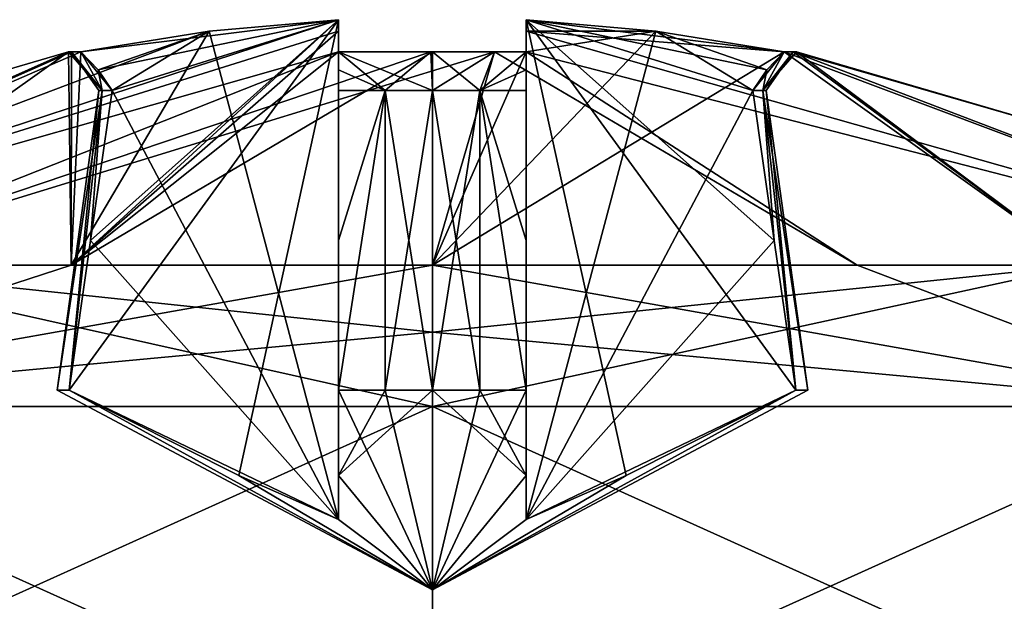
# Model space of a CAD drawing. Header units: millimetres. Extents: x -18.9 to 18.9, y -8.8 to 59.9.
# Tile 450 of 463: x -1.1 to 1.5, y 58.3 to 59.9. Entities that reach past the tile are written whole.
import ezdxf

# ---------------------------------------------------------------- set-up
doc = ezdxf.new("R2010")
doc.units = ezdxf.units.MM
doc.header["$LTSCALE"] = 65.185185
for name, color, linetype in [('1109', 7, 'CONTINUOUS'), ('1110', 7, 'CONTINUOUS'), ('1111', 7, 'CONTINUOUS'), ('1112', 7, 'CONTINUOUS'), ('1113', 7, 'CONTINUOUS'), ('1114', 7, 'CONTINUOUS'), ('1225', 7, 'CONTINUOUS'), ('1226', 7, 'CONTINUOUS'), ('1227', 7, 'CONTINUOUS'), ('1228', 7, 'CONTINUOUS'), ('1229', 7, 'CONTINUOUS'), ('1230', 7, 'CONTINUOUS'), ('1231', 7, 'CONTINUOUS'), ('1232', 7, 'CONTINUOUS'), ('1233', 7, 'CONTINUOUS'), ('1234', 7, 'CONTINUOUS'), ('1235', 7, 'CONTINUOUS'), ('1236', 7, 'CONTINUOUS'), ('1237', 7, 'CONTINUOUS'), ('1238', 7, 'CONTINUOUS'), ('1239', 7, 'CONTINUOUS'), ('1240', 7, 'CONTINUOUS'), ('1241', 7, 'CONTINUOUS'), ('1242', 7, 'CONTINUOUS'), ('1277', 7, 'CONTINUOUS'), ('1278', 7, 'CONTINUOUS'), ('1279', 7, 'CONTINUOUS'), ('1280', 7, 'CONTINUOUS')]:
    doc.layers.add(name, color=color, linetype=linetype)

msp = doc.modelspace()

# ---------------------------------------------------------------- linework, layer by layer
at = {"layer": '1109', "color": 7, "linetype": 'Continuous'}
for points in [[(-0.25, 59.887, -8.375), (-0.25, 59.8567, -8.7201), (-0.9632, 59.2334, -10.3776), (-0.25, 59.887, -8.375)], [(-0.5951, 59.8567, -8.375), (-0.25, 59.887, -8.375), (-0.9632, 59.2334, -10.3776), (-0.5951, 59.8567, -8.375)], [(0.25, 59.887, -8.375), (0.5951, 59.8567, -8.375), (0.25, 59.8567, -8.7201), (0.25, 59.887, -8.375)], [(-0.25, 59.8567, -8.7201), (-0.25, 59.8017, -9.0622), (-0.9632, 59.2334, -10.3776), (-0.25, 59.8567, -8.7201)], [(-0.9372, 59.8017, -8.375), (-0.5951, 59.8567, -8.375), (-0.9632, 59.2334, -10.3776), (-0.9372, 59.8017, -8.375)], [(0.5951, 59.8567, -8.375), (0.9372, 59.8017, -8.375), (0, 59.2333, -10.575), (0.5951, 59.8567, -8.375)], [(0.25, 59.8017, -9.0622), (0.5951, 59.8567, -8.375), (0, 59.2333, -10.575), (0.25, 59.8017, -9.0622)], [(0.5951, 59.8567, -8.375), (0.25, 59.8017, -9.0622), (0.25, 59.8567, -8.7201), (0.5951, 59.8567, -8.375)], [(-1.7334, 59.5786, -8.125), (-0.97, 59.8017, -8.125), (-1.7688, 59.2333, -9.8203), (-1.7334, 59.5786, -8.125)], [(-1.7688, 59.2333, -9.8203), (-0.97, 59.8017, -8.125), (-0.9632, 59.2334, -10.3776), (-1.7688, 59.2333, -9.8203)], [(-0.97, 59.8017, -8.125), (-0.9617, 59.8017, -8.2511), (-0.9632, 59.2334, -10.3776), (-0.97, 59.8017, -8.125)], [(-0.25, 59.8017, -9.0622), (0, 59.8017, -9.095), (-0.9632, 59.2334, -10.3776), (-0.25, 59.8017, -9.0622)], [(0, 59.8017, -9.095), (0, 59.2333, -10.575), (-0.9632, 59.2334, -10.3776), (0, 59.8017, -9.095)], [(-0.9617, 59.8017, -8.2511), (-0.9372, 59.8017, -8.375), (-0.9632, 59.2334, -10.3776), (-0.9617, 59.8017, -8.2511)], [(0, 59.2333, -10.575), (0.9372, 59.8017, -8.375), (1.7324, 59.2333, -9.8574), (0, 59.2333, -10.575)], [(0, 59.8017, -9.095), (0.25, 59.8017, -9.0622), (0, 59.2333, -10.575), (0, 59.8017, -9.095)], [(0.9372, 59.8017, -8.375), (0.9617, 59.8017, -8.2511), (1.7324, 59.2333, -9.8574), (0.9372, 59.8017, -8.375)], [(0.9617, 59.8017, -8.2511), (0.97, 59.8017, -8.125), (1.7324, 59.2333, -9.8574), (0.9617, 59.8017, -8.2511)], [(0.97, 59.8017, -8.125), (1.7334, 59.5786, -8.125), (1.7324, 59.2333, -9.8574), (0.97, 59.8017, -8.125)]]:
    msp.add_3dface(points, dxfattribs=at)
at = {"layer": '1110', "color": 7, "linetype": 'Continuous'}
for points in [[(0, 58.3683, -8.125), (-0.9682, 58.9, -8.375), (-1, 58.9, -8.125), (0, 58.3683, -8.125)], [(0, 58.3683, -8.125), (-1, 58.9, -8.125), (-0.9682, 58.9, -7.875), (0, 58.3683, -8.125)], [(-0.9682, 58.9, -8.375), (0, 58.3683, -8.125), (-0.516, 58.6731, -8.375), (-0.9682, 58.9, -8.375)], [(0, 58.3683, -8.125), (-0.9682, 58.9, -7.875), (-0.516, 58.6731, -7.875), (0, 58.3683, -8.125)], [(0, 58.9, -7.125), (0, 58.3683, -8.125), (-0.25, 58.6731, -7.609), (0, 58.9, -7.125)], [(0, 58.9, -7.125), (-0.25, 58.6731, -7.609), (-0.126, 58.9, -7.133), (0, 58.9, -7.125)], [(0, 58.3683, -8.125), (-0.25, 58.9, -9.0932), (-0.25, 58.6731, -8.641), (0, 58.3683, -8.125)], [(-0.25, 58.9, -9.0932), (0, 58.3683, -8.125), (-0.126, 58.9, -9.117), (-0.25, 58.9, -9.0932)], [(-0.25, 58.6731, -7.609), (-0.25, 58.9, -7.1568), (-0.126, 58.9, -7.133), (-0.25, 58.6731, -7.609)], [(0, 58.3683, -8.125), (0, 58.9, -9.125), (-0.126, 58.9, -9.117), (0, 58.3683, -8.125)], [(0, 58.3683, -8.125), (-0.25, 58.5562, -8.375), (-0.516, 58.6731, -8.375), (0, 58.3683, -8.125)], [(0, 58.3683, -8.125), (-0.516, 58.6731, -7.875), (-0.25, 58.5562, -7.875), (0, 58.3683, -8.125)], [(0, 58.3683, -8.125), (-0.25, 58.6731, -8.641), (-0.25, 58.5562, -8.375), (0, 58.3683, -8.125)], [(0, 58.3683, -8.125), (-0.25, 58.5562, -7.875), (-0.25, 58.6731, -7.609), (0, 58.3683, -8.125)]]:
    msp.add_3dface(points, dxfattribs=at)
at = {"layer": '1111', "color": 7, "linetype": 'Continuous'}
for points in [[(-0.25, 58.9, -7.1568), (-0.25, 59.299, -7.2139), (-0.1263, 59.6984, -7.2445), (-0.25, 58.9, -7.1568)], [(-0.25, 58.9, -7.1568), (-0.1263, 59.6984, -7.2445), (-0.126, 58.9, -7.133), (-0.25, 58.9, -7.1568)], [(-0.25, 59.299, -7.2139), (-0.25, 59.6983, -7.2714), (-0.1263, 59.6984, -7.2445), (-0.25, 59.299, -7.2139)], [(-0.1263, 59.6984, -7.2445), (0, 59.6984, -7.2355), (-0.126, 58.9, -7.133), (-0.1263, 59.6984, -7.2445)], [(0, 59.6984, -7.2355), (0, 58.9, -7.125), (-0.126, 58.9, -7.133), (0, 59.6984, -7.2355)]]:
    msp.add_3dface(points, dxfattribs=at)
at = {"layer": '1112', "color": 7, "linetype": 'Continuous'}
for points in [[(-0.1263, 59.6984, -9.0055), (-0.25, 59.6983, -8.9786), (-0.25, 59.299, -9.0361), (-0.1263, 59.6984, -9.0055)], [(-0.1263, 59.6984, -9.0055), (-0.25, 59.299, -9.0361), (-0.25, 58.9, -9.0932), (-0.1263, 59.6984, -9.0055)], [(-0.1263, 59.6984, -9.0055), (-0.25, 58.9, -9.0932), (-0.126, 58.9, -9.117), (-0.1263, 59.6984, -9.0055)], [(0, 58.9, -9.125), (0, 59.6984, -9.0145), (-0.1263, 59.6984, -9.0055), (0, 58.9, -9.125)], [(0, 58.9, -9.125), (-0.1263, 59.6984, -9.0055), (-0.126, 58.9, -9.117), (0, 58.9, -9.125)]]:
    msp.add_3dface(points, dxfattribs=at)
at = {"layer": '1113', "color": 7, "linetype": 'Continuous'}
for points in [[(0.9372, 59.8017, -7.875), (0.8805, 59.6984, -7.9987), (0.8536, 59.6983, -7.875), (0.9372, 59.8017, -7.875)], [(0.9372, 59.8017, -7.875), (0.8536, 59.6983, -7.875), (0.891, 59.7537, -7.875), (0.9372, 59.8017, -7.875)], [(0.9372, 59.8017, -7.875), (0.9617, 59.8017, -7.9985), (0.8805, 59.6984, -7.9987), (0.9372, 59.8017, -7.875)], [(0.9617, 59.8017, -7.9985), (0.97, 59.8017, -8.125), (0.8805, 59.6984, -7.9987), (0.9617, 59.8017, -7.9985)], [(0.8805, 59.6984, -7.9987), (0.97, 59.8017, -8.125), (0.9252, 59.7535, -8.125), (0.8805, 59.6984, -7.9987)], [(0.8895, 59.6984, -8.125), (0.8805, 59.6984, -7.9987), (0.9252, 59.7535, -8.125), (0.8895, 59.6984, -8.125)]]:
    msp.add_3dface(points, dxfattribs=at)
at = {"layer": '1114', "color": 7, "linetype": 'Continuous'}
for points in [[(-0.97, 59.8017, -8.125), (-0.9617, 59.8017, -7.9989), (-0.9252, 59.7535, -8.125), (-0.97, 59.8017, -8.125)], [(-0.9617, 59.8017, -7.9989), (-0.9372, 59.8017, -7.875), (-0.8805, 59.6984, -7.9987), (-0.9617, 59.8017, -7.9989)], [(-0.9617, 59.8017, -7.9989), (-0.8805, 59.6984, -7.9987), (-0.8895, 59.6984, -8.125), (-0.9617, 59.8017, -7.9989)], [(-0.9617, 59.8017, -7.9989), (-0.8895, 59.6984, -8.125), (-0.9252, 59.7535, -8.125), (-0.9617, 59.8017, -7.9989)], [(-0.8805, 59.6984, -7.9987), (-0.9372, 59.8017, -7.875), (-0.891, 59.7537, -7.875), (-0.8805, 59.6984, -7.9987)], [(-0.8536, 59.6983, -7.875), (-0.8805, 59.6984, -7.9987), (-0.891, 59.7537, -7.875), (-0.8536, 59.6983, -7.875)]]:
    msp.add_3dface(points, dxfattribs=at)
at = {"layer": '1225', "color": 7, "linetype": 'Continuous'}
for points in [[(0.25, 59.8567, -7.5299), (0.25, 59.887, -7.875), (0.25, 58.5562, -7.875), (0.25, 59.8567, -7.5299)], [(0.25, 59.8017, -7.1878), (0.25, 59.8567, -7.5299), (0.25, 59.7537, -7.234), (0.25, 59.8017, -7.1878)], [(0.25, 59.8567, -7.5299), (0.25, 58.5562, -7.875), (0.25, 59.6983, -7.2714), (0.25, 59.8567, -7.5299)], [(0.25, 59.8567, -7.5299), (0.25, 59.6983, -7.2714), (0.25, 59.7537, -7.234), (0.25, 59.8567, -7.5299)], [(0.25, 58.5562, -7.875), (0.25, 59.299, -7.2139), (0.25, 59.6983, -7.2714), (0.25, 58.5562, -7.875)], [(0.25, 58.5562, -7.875), (0.25, 58.9, -7.1568), (0.25, 59.299, -7.2139), (0.25, 58.5562, -7.875)], [(0.25, 58.5562, -7.875), (0.25, 58.6731, -7.609), (0.25, 58.9, -7.1568), (0.25, 58.5562, -7.875)]]:
    msp.add_3dface(points, dxfattribs=at)
at = {"layer": '1226', "color": 7, "linetype": 'Continuous'}
for points in [[(-0.25, 59.8017, -7.1878), (-0.0043, 59.8017, -7.155), (-0.1263, 59.6984, -7.2445), (-0.25, 59.8017, -7.1878)], [(-0.25, 59.8017, -7.1878), (-0.25, 59.6983, -7.2714), (-0.25, 59.7537, -7.234), (-0.25, 59.8017, -7.1878)], [(-0.25, 59.6983, -7.2714), (-0.25, 59.8017, -7.1878), (-0.1263, 59.6984, -7.2445), (-0.25, 59.6983, -7.2714)], [(-0.0043, 59.8017, -7.155), (0, 59.6984, -7.2355), (-0.1263, 59.6984, -7.2445), (-0.0043, 59.8017, -7.155)], [(-0.0043, 59.8017, -7.155), (0.1658, 59.8017, -7.1697), (0, 59.6984, -7.2355), (-0.0043, 59.8017, -7.155)], [(0, 59.6984, -7.2355), (0.1658, 59.8017, -7.1697), (0.1263, 59.6984, -7.2445), (0, 59.6984, -7.2355)], [(0.1658, 59.8017, -7.1697), (0.25, 59.8017, -7.1878), (0.1263, 59.6984, -7.2445), (0.1658, 59.8017, -7.1697)], [(0.1263, 59.6984, -7.2445), (0.25, 59.8017, -7.1878), (0.25, 59.7537, -7.234), (0.1263, 59.6984, -7.2445)], [(0.25, 59.6983, -7.2714), (0.1263, 59.6984, -7.2445), (0.25, 59.7537, -7.234), (0.25, 59.6983, -7.2714)]]:
    msp.add_3dface(points, dxfattribs=at)
at = {"layer": '1227', "color": 7, "linetype": 'Continuous'}
for points in [[(-0.25, 59.887, -7.875), (-0.25, 59.8567, -7.5299), (-0.25, 59.8017, -7.1878), (-0.25, 59.887, -7.875)], [(-0.25, 59.887, -7.875), (-0.25, 59.8017, -7.1878), (-0.25, 59.7537, -7.234), (-0.25, 59.887, -7.875)], [(-0.25, 58.5562, -7.875), (-0.25, 59.887, -7.875), (-0.25, 58.6731, -7.609), (-0.25, 58.5562, -7.875)], [(-0.25, 58.6731, -7.609), (-0.25, 59.887, -7.875), (-0.25, 58.9, -7.1568), (-0.25, 58.6731, -7.609)], [(-0.25, 58.9, -7.1568), (-0.25, 59.887, -7.875), (-0.25, 59.299, -7.2139), (-0.25, 58.9, -7.1568)], [(-0.25, 59.299, -7.2139), (-0.25, 59.887, -7.875), (-0.25, 59.6983, -7.2714), (-0.25, 59.299, -7.2139)], [(-0.25, 59.6983, -7.2714), (-0.25, 59.887, -7.875), (-0.25, 59.7537, -7.234), (-0.25, 59.6983, -7.2714)]]:
    msp.add_3dface(points, dxfattribs=at)
at = {"layer": '1228', "color": 7, "linetype": 'Continuous'}
for points in [[(-0.5951, 59.8567, -7.875), (-0.25, 59.887, -7.875), (-0.25, 58.5562, -7.875), (-0.5951, 59.8567, -7.875)], [(-0.9372, 59.8017, -7.875), (-0.5951, 59.8567, -7.875), (-0.891, 59.7537, -7.875), (-0.9372, 59.8017, -7.875)], [(-0.5951, 59.8567, -7.875), (-0.8536, 59.6983, -7.875), (-0.891, 59.7537, -7.875), (-0.5951, 59.8567, -7.875)], [(-0.8536, 59.6983, -7.875), (-0.5951, 59.8567, -7.875), (-0.25, 58.5562, -7.875), (-0.8536, 59.6983, -7.875)], [(-0.9111, 59.299, -7.875), (-0.8536, 59.6983, -7.875), (-0.25, 58.5562, -7.875), (-0.9111, 59.299, -7.875)], [(-0.9682, 58.9, -7.875), (-0.9111, 59.299, -7.875), (-0.25, 58.5562, -7.875), (-0.9682, 58.9, -7.875)], [(-0.516, 58.6731, -7.875), (-0.9682, 58.9, -7.875), (-0.25, 58.5562, -7.875), (-0.516, 58.6731, -7.875)]]:
    msp.add_3dface(points, dxfattribs=at)
at = {"layer": '1229', "color": 7, "linetype": 'Continuous'}
for points in [[(-0.8805, 59.6984, -8.2513), (-0.97, 59.8017, -8.125), (-0.9252, 59.7535, -8.125), (-0.8805, 59.6984, -8.2513)], [(-0.97, 59.8017, -8.125), (-0.8805, 59.6984, -8.2513), (-0.9617, 59.8017, -8.2511), (-0.97, 59.8017, -8.125)], [(-0.8805, 59.6984, -8.2513), (-0.9372, 59.8017, -8.375), (-0.9617, 59.8017, -8.2511), (-0.8805, 59.6984, -8.2513)], [(-0.8805, 59.6984, -8.2513), (-0.8536, 59.6983, -8.375), (-0.9372, 59.8017, -8.375), (-0.8805, 59.6984, -8.2513)], [(-0.8536, 59.6983, -8.375), (-0.891, 59.7537, -8.375), (-0.9372, 59.8017, -8.375), (-0.8536, 59.6983, -8.375)], [(-0.8895, 59.6984, -8.125), (-0.8805, 59.6984, -8.2513), (-0.9252, 59.7535, -8.125), (-0.8895, 59.6984, -8.125)]]:
    msp.add_3dface(points, dxfattribs=at)
at = {"layer": '1230', "color": 7, "linetype": 'Continuous'}
for points in [[(-0.9111, 59.299, -8.375), (-0.9682, 58.9, -8.375), (-0.25, 59.887, -8.375), (-0.9111, 59.299, -8.375)], [(-0.25, 59.887, -8.375), (-0.9682, 58.9, -8.375), (-0.516, 58.6731, -8.375), (-0.25, 59.887, -8.375)], [(-0.891, 59.7537, -8.375), (-0.25, 59.887, -8.375), (-0.9372, 59.8017, -8.375), (-0.891, 59.7537, -8.375)], [(-0.9372, 59.8017, -8.375), (-0.25, 59.887, -8.375), (-0.5951, 59.8567, -8.375), (-0.9372, 59.8017, -8.375)], [(-0.8536, 59.6983, -8.375), (-0.9111, 59.299, -8.375), (-0.25, 59.887, -8.375), (-0.8536, 59.6983, -8.375)], [(-0.8536, 59.6983, -8.375), (-0.25, 59.887, -8.375), (-0.891, 59.7537, -8.375), (-0.8536, 59.6983, -8.375)], [(-0.25, 58.5562, -8.375), (-0.25, 59.887, -8.375), (-0.516, 58.6731, -8.375), (-0.25, 58.5562, -8.375)]]:
    msp.add_3dface(points, dxfattribs=at)
at = {"layer": '1231', "color": 7, "linetype": 'Continuous'}
for points in [[(0.25, 59.887, -7.875), (0.5951, 59.8567, -7.875), (0.9372, 59.8017, -7.875), (0.25, 59.887, -7.875)], [(0.25, 59.887, -7.875), (0.9372, 59.8017, -7.875), (0.891, 59.7537, -7.875), (0.25, 59.887, -7.875)], [(0.25, 59.887, -7.875), (0.9682, 58.9, -7.875), (0.516, 58.6731, -7.875), (0.25, 59.887, -7.875)], [(0.9682, 58.9, -7.875), (0.25, 59.887, -7.875), (0.9111, 59.299, -7.875), (0.9682, 58.9, -7.875)], [(0.25, 59.887, -7.875), (0.516, 58.6731, -7.875), (0.25, 58.5562, -7.875), (0.25, 59.887, -7.875)], [(0.25, 59.887, -7.875), (0.8536, 59.6983, -7.875), (0.9111, 59.299, -7.875), (0.25, 59.887, -7.875)], [(0.8536, 59.6983, -7.875), (0.25, 59.887, -7.875), (0.891, 59.7537, -7.875), (0.8536, 59.6983, -7.875)]]:
    msp.add_3dface(points, dxfattribs=at)
at = {"layer": '1232', "color": 7, "linetype": 'Continuous'}
for points in [[(0.25, 58.9, -9.0932), (0.25, 58.6731, -8.641), (0.25, 59.887, -8.375), (0.25, 58.9, -9.0932)], [(0.25, 59.299, -9.0361), (0.25, 58.9, -9.0932), (0.25, 59.887, -8.375), (0.25, 59.299, -9.0361)], [(0.25, 58.6731, -8.641), (0.25, 58.5562, -8.375), (0.25, 59.887, -8.375), (0.25, 58.6731, -8.641)], [(0.25, 59.6983, -8.9786), (0.25, 59.299, -9.0361), (0.25, 59.887, -8.375), (0.25, 59.6983, -8.9786)], [(0.25, 59.7537, -9.016), (0.25, 59.6983, -8.9786), (0.25, 59.887, -8.375), (0.25, 59.7537, -9.016)], [(0.25, 59.8017, -9.0622), (0.25, 59.7537, -9.016), (0.25, 59.887, -8.375), (0.25, 59.8017, -9.0622)], [(0.25, 59.8017, -9.0622), (0.25, 59.887, -8.375), (0.25, 59.8567, -8.7201), (0.25, 59.8017, -9.0622)]]:
    msp.add_3dface(points, dxfattribs=at)
at = {"layer": '1233', "color": 7, "linetype": 'Continuous'}
for points in [[(-0.25, 59.887, -8.375), (-0.25, 58.5562, -8.375), (-0.25, 59.8567, -8.7201), (-0.25, 59.887, -8.375)], [(-0.25, 59.7537, -9.016), (-0.25, 59.8017, -9.0622), (-0.25, 59.8567, -8.7201), (-0.25, 59.7537, -9.016)], [(-0.25, 59.6983, -8.9786), (-0.25, 59.7537, -9.016), (-0.25, 59.8567, -8.7201), (-0.25, 59.6983, -8.9786)], [(-0.25, 58.5562, -8.375), (-0.25, 59.6983, -8.9786), (-0.25, 59.8567, -8.7201), (-0.25, 58.5562, -8.375)], [(-0.25, 59.299, -9.0361), (-0.25, 59.6983, -8.9786), (-0.25, 58.5562, -8.375), (-0.25, 59.299, -9.0361)], [(-0.25, 58.9, -9.0932), (-0.25, 59.299, -9.0361), (-0.25, 58.5562, -8.375), (-0.25, 58.9, -9.0932)], [(-0.25, 58.6731, -8.641), (-0.25, 58.9, -9.0932), (-0.25, 58.5562, -8.375), (-0.25, 58.6731, -8.641)]]:
    msp.add_3dface(points, dxfattribs=at)
at = {"layer": '1234', "color": 7, "linetype": 'Continuous'}
for points in [[(0.25, 59.887, -8.375), (0.25, 58.5562, -8.375), (0.5951, 59.8567, -8.375), (0.25, 59.887, -8.375)], [(0.25, 58.5562, -8.375), (0.8536, 59.6983, -8.375), (0.5951, 59.8567, -8.375), (0.25, 58.5562, -8.375)], [(0.8536, 59.6983, -8.375), (0.891, 59.7537, -8.375), (0.5951, 59.8567, -8.375), (0.8536, 59.6983, -8.375)], [(0.891, 59.7537, -8.375), (0.9372, 59.8017, -8.375), (0.5951, 59.8567, -8.375), (0.891, 59.7537, -8.375)], [(0.25, 58.5562, -8.375), (0.9111, 59.299, -8.375), (0.8536, 59.6983, -8.375), (0.25, 58.5562, -8.375)], [(0.25, 58.5562, -8.375), (0.9682, 58.9, -8.375), (0.9111, 59.299, -8.375), (0.25, 58.5562, -8.375)], [(0.25, 58.5562, -8.375), (0.516, 58.6731, -8.375), (0.9682, 58.9, -8.375), (0.25, 58.5562, -8.375)]]:
    msp.add_3dface(points, dxfattribs=at)
at = {"layer": '1235', "color": 7, "linetype": 'Continuous'}
for points in [[(-0.25, 59.8017, -9.0622), (0, 59.6984, -9.0145), (0, 59.8017, -9.095), (-0.25, 59.8017, -9.0622)], [(0, 59.6984, -9.0145), (-0.25, 59.8017, -9.0622), (-0.1263, 59.6984, -9.0055), (0, 59.6984, -9.0145)], [(-0.1263, 59.6984, -9.0055), (-0.25, 59.8017, -9.0622), (-0.25, 59.7537, -9.016), (-0.1263, 59.6984, -9.0055)], [(0, 59.6984, -9.0145), (0.1263, 59.6984, -9.0055), (0, 59.8017, -9.095), (0, 59.6984, -9.0145)], [(0, 59.8017, -9.095), (0.1263, 59.6984, -9.0055), (0.25, 59.8017, -9.0622), (0, 59.8017, -9.095)], [(0.1263, 59.6984, -9.0055), (0.25, 59.6983, -8.9786), (0.25, 59.8017, -9.0622), (0.1263, 59.6984, -9.0055)], [(0.25, 59.8017, -9.0622), (0.25, 59.6983, -8.9786), (0.25, 59.7537, -9.016), (0.25, 59.8017, -9.0622)], [(-0.25, 59.6983, -8.9786), (-0.1263, 59.6984, -9.0055), (-0.25, 59.7537, -9.016), (-0.25, 59.6983, -8.9786)]]:
    msp.add_3dface(points, dxfattribs=at)
at = {"layer": '1236', "color": 7, "linetype": 'Continuous'}
for points in [[(0.8805, 59.6984, -8.2513), (0.8895, 59.6984, -8.125), (0.9617, 59.8017, -8.2511), (0.8805, 59.6984, -8.2513)], [(0.891, 59.7537, -8.375), (0.8805, 59.6984, -8.2513), (0.9372, 59.8017, -8.375), (0.891, 59.7537, -8.375)], [(0.9372, 59.8017, -8.375), (0.8805, 59.6984, -8.2513), (0.9617, 59.8017, -8.2511), (0.9372, 59.8017, -8.375)], [(0.8895, 59.6984, -8.125), (0.9252, 59.7535, -8.125), (0.9617, 59.8017, -8.2511), (0.8895, 59.6984, -8.125)], [(0.9252, 59.7535, -8.125), (0.97, 59.8017, -8.125), (0.9617, 59.8017, -8.2511), (0.9252, 59.7535, -8.125)], [(0.8536, 59.6983, -8.375), (0.8805, 59.6984, -8.2513), (0.891, 59.7537, -8.375), (0.8536, 59.6983, -8.375)]]:
    msp.add_3dface(points, dxfattribs=at)
at = {"layer": '1237', "color": 7, "linetype": 'Continuous'}
for points in [[(0, 58.9, -9.125), (0.126, 58.9, -9.117), (0, 59.6984, -9.0145), (0, 58.9, -9.125)], [(0, 59.6984, -9.0145), (0.126, 58.9, -9.117), (0.1263, 59.6984, -9.0055), (0, 59.6984, -9.0145)], [(0.126, 58.9, -9.117), (0.25, 58.9, -9.0932), (0.1263, 59.6984, -9.0055), (0.126, 58.9, -9.117)], [(0.1263, 59.6984, -9.0055), (0.25, 58.9, -9.0932), (0.25, 59.299, -9.0361), (0.1263, 59.6984, -9.0055)], [(0.25, 59.6983, -8.9786), (0.1263, 59.6984, -9.0055), (0.25, 59.299, -9.0361), (0.25, 59.6983, -8.9786)]]:
    msp.add_3dface(points, dxfattribs=at)
at = {"layer": '1238', "color": 7, "linetype": 'Continuous'}
for points in [[(-0.8895, 59.6984, -8.125), (-0.8805, 59.6984, -7.9987), (-1, 58.9, -8.125), (-0.8895, 59.6984, -8.125)], [(-1, 58.9, -8.125), (-0.8805, 59.6984, -7.9987), (-0.9682, 58.9, -7.875), (-1, 58.9, -8.125)], [(-0.9682, 58.9, -8.375), (-0.8895, 59.6984, -8.125), (-1, 58.9, -8.125), (-0.9682, 58.9, -8.375)], [(-0.9682, 58.9, -7.875), (-0.8805, 59.6984, -7.9987), (-0.9111, 59.299, -7.875), (-0.9682, 58.9, -7.875)], [(-0.8805, 59.6984, -8.2513), (-0.8895, 59.6984, -8.125), (-0.9682, 58.9, -8.375), (-0.8805, 59.6984, -8.2513)], [(-0.9111, 59.299, -8.375), (-0.8805, 59.6984, -8.2513), (-0.9682, 58.9, -8.375), (-0.9111, 59.299, -8.375)], [(-0.8805, 59.6984, -7.9987), (-0.8536, 59.6983, -7.875), (-0.9111, 59.299, -7.875), (-0.8805, 59.6984, -7.9987)], [(-0.8536, 59.6983, -8.375), (-0.8805, 59.6984, -8.2513), (-0.9111, 59.299, -8.375), (-0.8536, 59.6983, -8.375)]]:
    msp.add_3dface(points, dxfattribs=at)
at = {"layer": '1239', "color": 7, "linetype": 'Continuous'}
for points in [[(0.8536, 59.6983, -8.375), (0.9111, 59.299, -8.375), (0.8805, 59.6984, -8.2513), (0.8536, 59.6983, -8.375)], [(0.8536, 59.6983, -7.875), (0.8805, 59.6984, -7.9987), (0.9111, 59.299, -7.875), (0.8536, 59.6983, -7.875)], [(0.9682, 58.9, -8.375), (1, 58.9, -8.125), (0.8805, 59.6984, -8.2513), (0.9682, 58.9, -8.375)], [(0.9111, 59.299, -8.375), (0.9682, 58.9, -8.375), (0.8805, 59.6984, -8.2513), (0.9111, 59.299, -8.375)], [(0.8805, 59.6984, -8.2513), (1, 58.9, -8.125), (0.8895, 59.6984, -8.125), (0.8805, 59.6984, -8.2513)], [(0.8895, 59.6984, -8.125), (0.9682, 58.9, -7.875), (0.8805, 59.6984, -7.9987), (0.8895, 59.6984, -8.125)], [(0.8805, 59.6984, -7.9987), (0.9682, 58.9, -7.875), (0.9111, 59.299, -7.875), (0.8805, 59.6984, -7.9987)], [(1, 58.9, -8.125), (0.9682, 58.9, -7.875), (0.8895, 59.6984, -8.125), (1, 58.9, -8.125)]]:
    msp.add_3dface(points, dxfattribs=at)
at = {"layer": '1240', "color": 7, "linetype": 'Continuous'}
for points in [[(0.126, 58.9, -7.133), (0, 58.9, -7.125), (0.1263, 59.6984, -7.2445), (0.126, 58.9, -7.133)], [(0, 58.9, -7.125), (0, 59.6984, -7.2355), (0.1263, 59.6984, -7.2445), (0, 58.9, -7.125)], [(0.25, 58.9, -7.1568), (0.126, 58.9, -7.133), (0.1263, 59.6984, -7.2445), (0.25, 58.9, -7.1568)], [(0.25, 59.299, -7.2139), (0.25, 58.9, -7.1568), (0.1263, 59.6984, -7.2445), (0.25, 59.299, -7.2139)], [(0.25, 59.6983, -7.2714), (0.25, 59.299, -7.2139), (0.1263, 59.6984, -7.2445), (0.25, 59.6983, -7.2714)]]:
    msp.add_3dface(points, dxfattribs=at)
at = {"layer": '1241', "color": 7, "linetype": 'Continuous'}
for points in [[(0, 58.3683, -8.125), (0, 58.9, -7.125), (0.126, 58.9, -7.133), (0, 58.3683, -8.125)], [(0, 58.9, -9.125), (0, 58.3683, -8.125), (0.25, 58.6731, -8.641), (0, 58.9, -9.125)], [(0.516, 58.6731, -8.375), (0, 58.3683, -8.125), (0.9682, 58.9, -8.375), (0.516, 58.6731, -8.375)], [(0.9682, 58.9, -8.375), (0, 58.3683, -8.125), (1, 58.9, -8.125), (0.9682, 58.9, -8.375)], [(1, 58.9, -8.125), (0, 58.3683, -8.125), (0.9682, 58.9, -7.875), (1, 58.9, -8.125)], [(0.9682, 58.9, -7.875), (0, 58.3683, -8.125), (0.516, 58.6731, -7.875), (0.9682, 58.9, -7.875)], [(0.25, 58.6731, -7.609), (0, 58.3683, -8.125), (0.25, 58.9, -7.1568), (0.25, 58.6731, -7.609)], [(0.25, 58.9, -7.1568), (0, 58.3683, -8.125), (0.126, 58.9, -7.133), (0.25, 58.9, -7.1568)], [(0.126, 58.9, -9.117), (0, 58.9, -9.125), (0.25, 58.6731, -8.641), (0.126, 58.9, -9.117)], [(0.25, 58.9, -9.0932), (0.126, 58.9, -9.117), (0.25, 58.6731, -8.641), (0.25, 58.9, -9.0932)], [(0.25, 58.6731, -8.641), (0, 58.3683, -8.125), (0.25, 58.5562, -8.375), (0.25, 58.6731, -8.641)], [(0.25, 58.5562, -8.375), (0, 58.3683, -8.125), (0.516, 58.6731, -8.375), (0.25, 58.5562, -8.375)], [(0.516, 58.6731, -7.875), (0, 58.3683, -8.125), (0.25, 58.5562, -7.875), (0.516, 58.6731, -7.875)], [(0.25, 58.5562, -7.875), (0, 58.3683, -8.125), (0.25, 58.6731, -7.609), (0.25, 58.5562, -7.875)]]:
    msp.add_3dface(points, dxfattribs=at)
at = {"layer": '1242', "color": 7, "linetype": 'Continuous'}
for points in [[(-0.5951, 59.8567, -7.875), (-2.2444, 59.2333, -7.1425), (-0.25, 59.887, -7.875), (-0.5951, 59.8567, -7.875)], [(-0.25, 59.887, -7.875), (-2.2444, 59.2333, -7.1425), (-0.25, 59.8567, -7.5299), (-0.25, 59.887, -7.875)], [(0.25, 59.887, -7.875), (0.25, 59.8567, -7.5299), (0.5951, 59.8567, -7.875), (0.25, 59.887, -7.875)], [(-0.9372, 59.8017, -7.875), (-2.2444, 59.2333, -7.1425), (-0.5951, 59.8567, -7.875), (-0.9372, 59.8017, -7.875)], [(-0.25, 59.8567, -7.5299), (-2.2444, 59.2333, -7.1425), (-0.25, 59.8017, -7.1878), (-0.25, 59.8567, -7.5299)], [(0.25, 59.8017, -7.1878), (2.45, 59.2333, -8.125), (0.25, 59.8567, -7.5299), (0.25, 59.8017, -7.1878)], [(0.25, 59.8567, -7.5299), (2.45, 59.2333, -8.125), (0.9372, 59.8017, -7.875), (0.25, 59.8567, -7.5299)], [(0.5951, 59.8567, -7.875), (0.25, 59.8567, -7.5299), (0.9372, 59.8017, -7.875), (0.5951, 59.8567, -7.875)], [(-2.2444, 59.2333, -7.1425), (-1.6873, 59.2332, -6.3483), (-0.25, 59.8017, -7.1878), (-2.2444, 59.2333, -7.1425)], [(-1.7334, 59.5786, -8.125), (-2.2444, 59.2333, -7.1425), (-0.97, 59.8017, -8.125), (-1.7334, 59.5786, -8.125)], [(-0.97, 59.8017, -8.125), (-2.2444, 59.2333, -7.1425), (-0.9617, 59.8017, -7.9989), (-0.97, 59.8017, -8.125)], [(-0.9617, 59.8017, -7.9989), (-2.2444, 59.2333, -7.1425), (-0.9372, 59.8017, -7.875), (-0.9617, 59.8017, -7.9989)], [(0, 59.2333, -5.675), (0.1658, 59.8017, -7.1697), (-1.6873, 59.2332, -6.3483), (0, 59.2333, -5.675)], [(-1.6873, 59.2332, -6.3483), (0.1658, 59.8017, -7.1697), (-0.0043, 59.8017, -7.155), (-1.6873, 59.2332, -6.3483)], [(-0.25, 59.8017, -7.1878), (-1.6873, 59.2332, -6.3483), (-0.0043, 59.8017, -7.155), (-0.25, 59.8017, -7.1878)], [(1.1318, 59.2333, -5.9521), (0.1658, 59.8017, -7.1697), (0, 59.2333, -5.675), (1.1318, 59.2333, -5.9521)], [(0.1658, 59.8017, -7.1697), (1.1318, 59.2333, -5.9521), (0.25, 59.8017, -7.1878), (0.1658, 59.8017, -7.1697)], [(1.1318, 59.2333, -5.9521), (2.45, 59.2333, -8.125), (0.25, 59.8017, -7.1878), (1.1318, 59.2333, -5.9521)], [(0.9372, 59.8017, -7.875), (2.45, 59.2333, -8.125), (0.9617, 59.8017, -7.9985), (0.9372, 59.8017, -7.875)], [(0.9617, 59.8017, -7.9985), (2.45, 59.2333, -8.125), (1.7334, 59.5786, -8.125), (0.9617, 59.8017, -7.9985)], [(0.97, 59.8017, -8.125), (0.9617, 59.8017, -7.9985), (1.7334, 59.5786, -8.125), (0.97, 59.8017, -8.125)], [(1.7324, 59.2333, -6.3926), (2.45, 59.2333, -8.125), (1.1318, 59.2333, -5.9521), (1.7324, 59.2333, -6.3926)]]:
    msp.add_3dface(points, dxfattribs=at)
at = {"layer": '1277', "color": 7, "linetype": 'Continuous'}
for points in [[(1.1318, 59.2333, -5.9521), (0, 59.2333, -5.675), (2.1213, 58.8568, -6.0037), (1.1318, 59.2333, -5.9521)], [(2.1213, 58.8568, -6.0037), (0, 59.2333, -5.675), (0, 59.0545, -5.3935), (2.1213, 58.8568, -6.0037)], [(0, 59.2333, -10.575), (1.7324, 59.2333, -9.8574), (0, 59.0545, -10.8565), (0, 59.2333, -10.575)], [(0, 59.0545, -10.8565), (1.7324, 59.2333, -9.8574), (0, 58.8568, -11.125), (0, 59.0545, -10.8565)], [(0, 58.8568, -11.125), (1.7324, 59.2333, -9.8574), (2.1213, 58.8568, -10.2463), (0, 58.8568, -11.125)], [(1.7324, 59.2333, -6.3926), (1.1318, 59.2333, -5.9521), (2.1213, 58.8568, -6.0037), (1.7324, 59.2333, -6.3926)], [(0, 58.8568, -5.125), (2.1213, 58.8568, -6.0037), (0, 59.0545, -5.3935), (0, 58.8568, -5.125)]]:
    msp.add_3dface(points, dxfattribs=at)
at = {"layer": '1278', "color": 7, "linetype": 'Continuous'}
for points in [[(2.1213, 57.9, -10.2463), (0, 57.9, -11.125), (2.1213, 58.8568, -10.2463), (2.1213, 57.9, -10.2463)], [(0, 57.9, -11.125), (0, 58.8568, -11.125), (2.1213, 58.8568, -10.2463), (0, 57.9, -11.125)], [(0, 57.9, -5.125), (2.1213, 57.9, -6.0037), (0, 58.8568, -5.125), (0, 57.9, -5.125)], [(2.1213, 57.9, -6.0037), (2.1213, 58.8568, -6.0037), (0, 58.8568, -5.125), (2.1213, 57.9, -6.0037)]]:
    msp.add_3dface(points, dxfattribs=at)
at = {"layer": '1279', "color": 7, "linetype": 'Continuous'}
for points in [[(-0.9632, 59.2334, -10.3776), (0, 59.2333, -10.575), (-2.1213, 58.8568, -10.2463), (-0.9632, 59.2334, -10.3776)], [(-1.7688, 59.2333, -9.8203), (-0.9632, 59.2334, -10.3776), (-2.1213, 58.8568, -10.2463), (-1.7688, 59.2333, -9.8203)], [(0, 59.2333, -10.575), (0, 59.0545, -10.8565), (-2.1213, 58.8568, -10.2463), (0, 59.2333, -10.575)], [(0, 58.8568, -5.125), (-1.6873, 59.2332, -6.3483), (-2.1213, 58.8568, -6.0037), (0, 58.8568, -5.125)], [(0, 59.2333, -5.675), (-1.6873, 59.2332, -6.3483), (0, 59.0545, -5.3935), (0, 59.2333, -5.675)], [(-1.6873, 59.2332, -6.3483), (0, 58.8568, -5.125), (0, 59.0545, -5.3935), (-1.6873, 59.2332, -6.3483)], [(0, 59.0545, -10.8565), (0, 58.8568, -11.125), (-2.1213, 58.8568, -10.2463), (0, 59.0545, -10.8565)]]:
    msp.add_3dface(points, dxfattribs=at)
at = {"layer": '1280', "color": 7, "linetype": 'Continuous'}
for points in [[(0, 57.9, -11.125), (-2.1213, 57.9, -10.2463), (0, 58.8568, -11.125), (0, 57.9, -11.125)], [(0, 58.8568, -11.125), (-2.1213, 57.9, -10.2463), (-2.1213, 58.8568, -10.2463), (0, 58.8568, -11.125)], [(-2.1213, 57.9, -6.0037), (0, 57.9, -5.125), (-2.1213, 58.8568, -6.0037), (-2.1213, 57.9, -6.0037)], [(0, 57.9, -5.125), (0, 58.8568, -5.125), (-2.1213, 58.8568, -6.0037), (0, 57.9, -5.125)]]:
    msp.add_3dface(points, dxfattribs=at)

doc.saveas('drawing.dxf')
